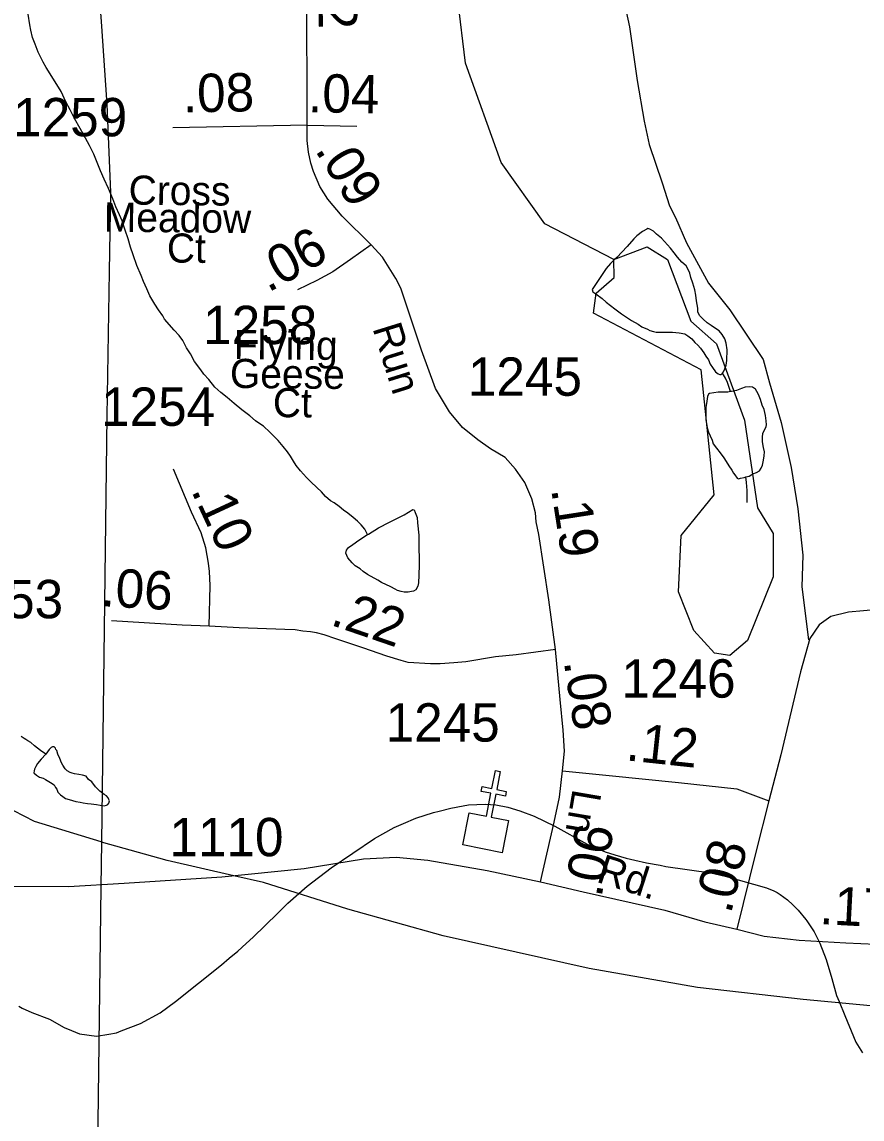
# Model space of a CAD drawing. Extents: x 2001466 to 2224147, y 644118 to 847247.
# Drawn here: x 2049070 to 2051807, y 671721 to 675296 of the extents above; entities that cross this region are included whole.
import ezdxf

# ---------------------------------------------------------------- set-up
doc = ezdxf.new("R2010")
doc.units = 0
for name, color, linetype in [('Exist Cultural Church CELL', 7, 'Continuous'), ('Exist Hydrographic Misc Water Feature', 7, 'Continuous'), ('Exist Railroad Mainline', 7, 'Continuous'), ('Exist Road Non-System Type 51', 7, 'Continuous'), ('Exist Road Secondary Mileage Hundredths English Label', 7, 'Continuous'), ('Exist Road Secondary Type 51 Attributed', 7, 'Continuous'), ('Exist Road Secondary Type 51 Label', 7, 'Continuous'), ('Exist Road Secondary Type 51 Number Label', 7, 'Continuous'), ('Exist Utilities Electrical Transmission Line', 7, 'Continuous')]:
    doc.layers.add(name, color=color, linetype=linetype)

msp = doc.modelspace()

# ---------------------------------------------------------------- linework, layer by layer
at = {"layer": 'Exist Cultural Church CELL'}
msp.add_lwpolyline([(2050527.3, 672718.6), (2050583.2, 672707.7), (2050597.9, 672782.4), (2050566.5, 672788.6), (2050569.6, 672804.2), (2050601, 672798.1), (2050612.6, 672857.1), (2050628.3, 672854), (2050616.7, 672795), (2050648.1, 672788.8), (2050645, 672773.1), (2050613.6, 672779.3), (2050598.9, 672704.6), (2050655.5, 672693.4), (2050634.9, 672588.9), (2050506.8, 672614.1)], close=True, dxfattribs=at)
at = {"layer": 'Exist Hydrographic Misc Water Feature'}
for p, q in [((2051314.6, 672522.9), (2051360.7, 672512.7)), ((2051624, 672371), (2051627.5, 672366.7)), ((2049059, 672088.3), (2049070.7, 672082.3)), ((2049353.3, 671997.8), (2049377.5, 672001.9)), ((2049353.3, 671997.8), (2049377.5, 672001.9)), ((2049377.5, 672001.9), (2049393, 672008))]:
    msp.add_line(p, q, dxfattribs=at)
for points in [[(2050998.6, 674522.6), (2050773.7, 674638.7), (2050631.6, 674838.5), (2050514.7, 675162.4), (2050489.7, 675369.6), (2050530.7, 675595.2), (2050521.7, 676061.2), (2050462.6, 676229.8), (2050137.6, 676495.6), (2049686.7, 676803.3), (2049477.7, 677027.3), (2049185.7, 677410.6), (2049156, 677508.8)], [(2050195.4, 673625.5), (2050187.4, 673643.3), (2050175.3, 673657.7), (2050163.2, 673669.3), (2050149.5, 673681.5), (2050131.4, 673695.2), (2050117.3, 673705.4), (2050103.1, 673717.3), (2050087.4, 673729.1), (2050075.1, 673735.4), (2050059.3, 673749.2), (2050045.3, 673765.1), (2050031, 673779.4), (2050011.1, 673797), (2049997.3, 673811.2), (2049977, 673833), (2049963.1, 673850.9), (2049954.9, 673865.1), (2049944.6, 673880.9), (2049935.2, 673894.9), (2049920.6, 673912.9), (2049904.9, 673932.7), (2049890.7, 673946.7), (2049877, 673958.9), (2049856.9, 673979), (2049844.6, 673986.9), (2049831, 673996.7), (2049812.4, 674012.9), (2049786.7, 674032.6), (2049760.9, 674052.7), (2049738.6, 674072.7), (2049718.3, 674088.4), (2049698.4, 674106.4), (2049678.5, 674130.5), (2049662.5, 674148.4), (2049652.4, 674162.4), (2049632.3, 674190.2), (2049618.6, 674214.3), (2049606.3, 674234.4), (2049594.4, 674258.5), (2049582.3, 674274.1), (2049566.1, 674292.3), (2049534.3, 674328), (2049528.4, 674338.3), (2049514.2, 674358.2), (2049502.3, 674376.3), (2049486.1, 674403.9), (2049476.3, 674426), (2049466.3, 674449.9), (2049458, 674469.8), (2049443.9, 674502), (2049432, 674537.8), (2049423.6, 674561.8), (2049416, 674589.7), (2049405.8, 674618.1), (2049395.9, 674648), (2049387.7, 674667.9), (2049375.4, 674693.6), (2049365.4, 674719.9), (2049351.4, 674753.7), (2049337.3, 674783.8), (2049325.4, 674811.5), (2049315.3, 674837.8), (2049303.4, 674865.6), (2049289.3, 674893.7), (2049277.2, 674917.4), (2049259.1, 674949.3), (2049241.1, 674981.3), (2049227, 675009.4), (2049213, 675035.4), (2049197, 675069.5), (2049172.6, 675109.3), (2049148.8, 675147.4), (2049138.6, 675165.2), (2049122.8, 675197.2), (2049112.7, 675223.4), (2049104.3, 675245), (2049098.6, 675269), (2049094.9, 675287), (2049090.4, 675321.4)], [(2051352.1, 674151.7), (2051356.2, 674155.6), (2051359.9, 674165.6), (2051364, 674177.5), (2051366.3, 674193.4), (2051368.1, 674227.6), (2051364.2, 674249.7), (2051359.7, 674263.7), (2051351.9, 674277.5), (2051341.9, 674289.6), (2051330.2, 674297.4), (2051316, 674307.3), (2051302.1, 674315.5), (2051290, 674327.5), (2051278.1, 674339.4), (2051271.9, 674351.3), (2051271.7, 674363.5), (2051267.6, 674387.2), (2051265.6, 674405.4), (2051261.9, 674423.4), (2051255.7, 674445.4), (2051249.8, 674463.4), (2051245.7, 674477.4), (2051239.5, 674491.2), (2051233.6, 674501.1), (2051219.9, 674513.3), (2051205.5, 674529.3), (2051195.5, 674543.4), (2051183.4, 674559), (2051163.7, 674581.1), (2051153.4, 674591.1), (2051137.4, 674604.9), (2051127.6, 674614.9), (2051115.3, 674620.8), (2051109.3, 674622.9), (2051105.6, 674621.1), (2051091.5, 674613), (2051073.4, 674598.8), (2051063.4, 674589), (2051041.9, 674564.7), (2051007.8, 674528.8), (2050999.6, 674520.7)], [(2050998.6, 674522.6), (2051107.5, 674563.1), (2051173.5, 674522.4), (2051249.6, 674320.7), (2051332.6, 674246.8), (2051424.5, 673998.9), (2051466.5, 673712.6), (2051517.6, 673629.6), (2051517.6, 673488.4), (2051434.5, 673280.2), (2051376.5, 673232.1), (2051326.5, 673239.7), (2051259.4, 673313.3), (2051209.6, 673439), (2051217.6, 673622.5), (2051325.5, 673754.8), (2051282.6, 674162.5), (2050932.6, 674346.8), (2050940.6, 674412.3), (2050999.6, 674463.6), (2050998.6, 674522.6)], [(2050999.6, 674520.7), (2050987.5, 674508.8), (2050973.8, 674492.6), (2050927.9, 674424.6), (2050929.5, 674416.6), (2050939.5, 674410.6), (2050960.1, 674394.9), (2050973.6, 674382.7), (2051001.9, 674361), (2051023.8, 674345.1), (2051055.8, 674322.8), (2051077.8, 674311), (2051090.1, 674303), (2051107.9, 674295.1), (2051116.1, 674291), (2051128.2, 674287.1), (2051136, 674285.1), (2051149.9, 674285), (2051170, 674285.2), (2051189.9, 674285.4), (2051211.7, 674283.4), (2051229.7, 674279.4), (2051239.7, 674273.4), (2051252.3, 674263.4), (2051262.1, 674251.4), (2051272.1, 674243.3), (2051280.3, 674233.2), (2051292, 674217.6), (2051298, 674207.4), (2051306.4, 674195.6), (2051311.9, 674181.4), (2051320.3, 674169.6), (2051330.2, 674155.5), (2051338.2, 674149.4), (2051344.3, 674147.7), (2051348, 674147.5), (2051352.1, 674151.7)], [(2051378.4, 674091.8), (2051368.3, 674121.7), (2051362.2, 674135.6), (2051352.1, 674151.7)], [(2051378.4, 674091.8), (2051370.4, 674089.8), (2051354.6, 674089.7), (2051338.4, 674089.3), (2051324.4, 674087.4), (2051310.5, 674085.5), (2051306.4, 674083.7), (2051304.1, 674075.5), (2051302.5, 674067.6), (2051300.4, 674053.3), (2051298.6, 674039.4), (2051298.2, 674009.4), (2051298.4, 673999.7), (2051300.4, 673987.6), (2051302.5, 673973.5), (2051306.4, 673959.5), (2051312.5, 673947.7), (2051318.3, 673933.4), (2051322.6, 673921.4), (2051332.6, 673907.7), (2051344.9, 673891.6), (2051356.6, 673875.6), (2051364.4, 673863.5), (2051372.8, 673849.7), (2051382.7, 673835.6), (2051388.8, 673825.8), (2051392.9, 673819.9), (2051400.5, 673809.8), (2051404.8, 673807.5), (2051410.8, 673809.9), (2051422.9, 673811.7), (2051428.8, 673813.6)], [(2051428.8, 673813.6), (2051438.9, 673815.7), (2051450.9, 673823.7), (2051463, 673827.9), (2051472.9, 673833.7), (2051479, 673841.7), (2051482.7, 673851.6), (2051486.6, 673867.7), (2051488.7, 673882), (2051488.9, 673895.8), (2051486.4, 673909.9), (2051482.7, 673927.9), (2051482.5, 673941.8), (2051484.4, 673955.7), (2051490.5, 673967.7), (2051494.4, 673977.6), (2051496.3, 673983.8), (2051494.4, 673995.9), (2051492.4, 674013.7), (2051488.5, 674033.7), (2051482.3, 674047.6), (2051476.4, 674066), (2051470.2, 674081.9), (2051464.1, 674091.8), (2051460.4, 674099.7), (2051450.3, 674105.6), (2051442.1, 674107.6), (2051426.5, 674105.6), (2051414.5, 674101.8), (2051398, 674095.7), (2051382.1, 674091.7), (2051378.4, 674091.8)], [(2051433.1, 673729.8), (2051432.7, 673747.7), (2051432.9, 673769.6), (2051430.9, 673795.8), (2051428.8, 673813.6)], [(2050195.4, 673625.5), (2050199.5, 673627.3), (2050231.3, 673647.6), (2050267.6, 673665.6), (2050315.4, 673689.6), (2050343.5, 673707.6), (2050347.4, 673705.8), (2050351.1, 673698), (2050357.4, 673681.6), (2050359, 673663.9), (2050363.4, 673623.9), (2050363.1, 673591.9), (2050363.1, 673571.6), (2050363.6, 673557.8), (2050363.8, 673516), (2050363.4, 673503.9), (2050363.4, 673493.7), (2050361.7, 673468), (2050359.7, 673457.8), (2050353.7, 673445.7), (2050345.7, 673441.6), (2050339.6, 673439.7), (2050327.7, 673437.9), (2050315.4, 673437.7), (2050305.5, 673439.6), (2050293.4, 673443.9), (2050285.6, 673447.5), (2050271.7, 673455.7), (2050241.8, 673469.6), (2050229.9, 673477.5), (2050195.4, 673495.7), (2050181.3, 673505.5), (2050171.6, 673513.5), (2050155.4, 673523.6), (2050145.6, 673533.2), (2050131.2, 673549.6), (2050125.5, 673565.5), (2050127.5, 673575.3), (2050133.5, 673583.3), (2050147.6, 673593.4), (2050167.3, 673607.4), (2050195.4, 673625.5)], [(2049147, 672909.6), (2049130.6, 672921.8), (2049120.9, 672929.7), (2049110.7, 672937.4), (2049098.8, 672947.7), (2049088.7, 672953.7), (2049082.6, 672957.5), (2049076.9, 672961.6), (2049066.8, 672967.6)], [(2049147, 672909.6), (2049132.6, 672893.5), (2049120.9, 672879.4), (2049115.2, 672869.8), (2049110.9, 672861.5), (2049109, 672855.7), (2049108.8, 672849.7), (2049116.8, 672841.6), (2049126.9, 672835.6), (2049139, 672831.7), (2049146.8, 672827.7), (2049163, 672817.9), (2049174.9, 672809.6), (2049179, 672801.7), (2049183.1, 672795.8), (2049187, 672785.9), (2049195, 672777.8), (2049203, 672771.7), (2049211.4, 672765.9), (2049223.1, 672761.8), (2049245.4, 672755.9), (2049259.1, 672753.8), (2049269.4, 672751.9), (2049283.1, 672749.8), (2049295, 672748), (2049313.1, 672746.1), (2049325, 672744.3), (2049337.1, 672742.1), (2049345.1, 672744.1), (2049349.2, 672746.3), (2049353.3, 672750.2), (2049354.9, 672758), (2049353.1, 672761.9), (2049351, 672767.9), (2049344.9, 672774.1), (2049337.1, 672778.1), (2049323.3, 672789.9), (2049317.2, 672796.2), (2049309, 672803.9), (2049297.3, 672819.9), (2049287, 672827.9), (2049279, 672838), (2049266.9, 672841.9), (2049254.8, 672843.7), (2049240.9, 672845.9), (2049233.1, 672847.9), (2049227.2, 672850), (2049216.9, 672856), (2049210.8, 672861.8), (2049203, 672873.9), (2049198.9, 672881.8), (2049193.1, 672895.7), (2049186.8, 672909.6), (2049182.9, 672922), (2049180.6, 672925.6), (2049178.8, 672929.9), (2049174.7, 672933.8), (2049168.7, 672933.8), (2049165, 672931.6), (2049158.9, 672925.6), (2049147, 672909.6)], [(2050429.4, 672724.8), (2050467.7, 672734.5), (2050507.7, 672741.5)], [(2050429.4, 672724.8), (2050467.7, 672734.5), (2050507.7, 672741.5)], [(2050507.7, 672741.5), (2050524.5, 672744.5), (2050579.5, 672747.5), (2050613.9, 672745)], [(2050507.7, 672741.5), (2050524.5, 672744.5), (2050579.5, 672747.5), (2050613.9, 672745)], [(2050613.9, 672745), (2050652.5, 672737.7), (2050692.5, 672725.4)], [(2050312.5, 672684.1), (2050353.3, 672701.5), (2050410.5, 672720), (2050429.4, 672724.8)], [(2050312.5, 672684.1), (2050353.3, 672701.5), (2050410.5, 672720), (2050429.4, 672724.8)], [(2050692.5, 672725.4), (2050738.6, 672707.6), (2050806.3, 672675.4), (2050911.5, 672616.9), (2050970.5, 672591.7), (2051001.7, 672582.1)], [(2050692.5, 672725.4), (2050738.6, 672707.6), (2050806.3, 672675.4), (2050911.5, 672616.9), (2050970.5, 672591.7), (2051001.7, 672582.1)], [(2050077.7, 672539.7), (2050218.6, 672635.5), (2050282.6, 672671.4), (2050312.5, 672684.1)], [(2050077.7, 672539.7), (2050218.6, 672635.5), (2050282.6, 672671.4), (2050312.5, 672684.1)], [(2051001.7, 672582.1), (2051038.4, 672570.8), (2051066.3, 672564.6)], [(2051001.7, 672582.1), (2051038.4, 672570.8), (2051066.3, 672564.6)], [(2051066.3, 672564.6), (2051104.4, 672555.8), (2051149.1, 672547.8)], [(2051066.3, 672564.6), (2051104.4, 672555.8), (2051149.1, 672547.8)], [(2049902.2, 672390.9), (2049936.4, 672424.4), (2049998.6, 672480.3), (2050077.7, 672539.7)], [(2049902.2, 672390.9), (2049936.4, 672424.4), (2049998.6, 672480.3), (2050077.7, 672539.7)], [(2051149.1, 672547.8), (2051167.6, 672544.4), (2051314.6, 672522.9)], [(2051149.1, 672547.8), (2051167.6, 672544.4), (2051314.6, 672522.9)], [(2051360.7, 672512.7), (2051495.4, 672474.4), (2051519.4, 672464.4)], [(2051360.7, 672512.7), (2051495.4, 672474.4), (2051519.4, 672464.4)], [(2051519.4, 672464.4), (2051530.5, 672459.7), (2051540.4, 672452.8)], [(2051519.4, 672464.4), (2051530.5, 672459.7), (2051540.4, 672452.8)], [(2051540.4, 672452.8), (2051564.5, 672435.7), (2051581.6, 672418.6)], [(2051540.4, 672452.8), (2051564.5, 672435.7), (2051581.6, 672418.6)], [(2051581.6, 672418.6), (2051598.6, 672401.7), (2051624, 672371)], [(2051581.6, 672418.6), (2051598.6, 672401.7), (2051624, 672371)], [(2049800.7, 672293.4), (2049823.2, 672313.8), (2049902.2, 672390.9)], [(2049800.7, 672293.4), (2049823.2, 672313.8), (2049902.2, 672390.9)], [(2051627.5, 672366.7), (2051651.5, 672330.6), (2051670.2, 672294.4)], [(2051627.5, 672366.7), (2051651.5, 672330.6), (2051670.2, 672294.4)], [(2049744.9, 672245), (2049772.8, 672268.3), (2049800.7, 672293.4)], [(2049744.9, 672245), (2049772.8, 672268.3), (2049800.7, 672293.4)], [(2051670.2, 672294.4), (2051690.5, 672240.4), (2051708.5, 672178.8)], [(2051670.2, 672294.4), (2051690.5, 672240.4), (2051708.5, 672178.8)], [(2049393, 672008), (2049456.4, 672032.8), (2049519.6, 672067.4), (2049570.4, 672104.3), (2049719.5, 672223.7), (2049744.9, 672245)], [(2049393, 672008), (2049456.4, 672032.8), (2049519.6, 672067.4), (2049570.4, 672104.3), (2049719.5, 672223.7), (2049744.9, 672245)], [(2051708.5, 672178.8), (2051724.5, 672124.1), (2051732.3, 672104.5)], [(2051708.5, 672178.8), (2051724.5, 672124.1), (2051732.3, 672104.5)], [(2051732.3, 672104.5), (2051750.7, 672058), (2051779.4, 671990)], [(2051732.3, 672104.5), (2051750.7, 672058), (2051779.4, 671990)], [(2049070.7, 672082.3), (2049102.3, 672068.3), (2049159.5, 672046.6)], [(2049070.7, 672082.3), (2049102.3, 672068.3), (2049159.5, 672046.6)], [(2049159.5, 672046.6), (2049207.5, 672019), (2049231.3, 672009.5)], [(2049159.5, 672046.6), (2049207.5, 672019), (2049231.3, 672009.5)], [(2049231.3, 672009.5), (2049257.3, 671998.9), (2049312.5, 671990.9), (2049353.3, 671997.8)], [(2049231.3, 672009.5), (2049257.3, 671998.9), (2049312.5, 671990.9), (2049353.3, 671997.8)], [(2051779.4, 671990), (2051787.2, 671971.4), (2051809.2, 671937.2)], [(2051779.4, 671990), (2051787.2, 671971.4), (2051809.2, 671937.2)]]:
    msp.add_lwpolyline(points, dxfattribs=at)
at = {"layer": 'Exist Railroad Mainline'}
for points in [[(2049760.1, 672513.6), (2049542.8, 672563.4), (2049328.5, 672623.6), (2049327.5, 672623.9), (2049110.7, 672690.4), (2048974.7, 672760.4), (2048832.7, 672856.3), (2048706.5, 672968.2), (2048582.5, 673134.4), (2048434.3, 673360.2), (2048242.3, 673654.1), (2048098.2, 673876.2), (2047956, 674070.1), (2047836, 674240.1), (2047705.8, 674398), (2047644.1, 674474.3)], [(2052327.8, 672061.8), (2052260.8, 672068.7), (2052080.7, 672064.5), (2051834.9, 672090.3), (2051614.9, 672110.2), (2051270.9, 672150), (2050917.7, 672212), (2050441.8, 672317.8), (2050132.1, 672404.7), (2049856.3, 672491.6), (2049760.1, 672513.6)]]:
    msp.add_lwpolyline(points, dxfattribs=at)
at = {"layer": 'Exist Road Non-System Type 51'}
msp.add_lwpolyline([(2050931.6, 676056.5), (2050948.5, 675902.1), (2050969.4, 675753.7), (2050990.7, 675619.3), (2051013.2, 675446.8), (2051049.8, 675280.1), (2051074.2, 675105.6), (2051097.5, 674973.1), (2051114, 674896.8), (2051155.4, 674771.9), (2051179.9, 674697.4), (2051199.2, 674659), (2051235.5, 674576.3), (2051306.4, 674444.4), (2051376.6, 674358), (2051484.6, 674195.9), (2051506.2, 674120.2), (2051544, 673990.6), (2051576.4, 673844.7), (2051598, 673709.7), (2051614.2, 673558.4), (2051611.5, 673455.7), (2051633.1, 673282.9)], dxfattribs=at)
at = {"layer": 'Exist Road Secondary Type 51 Attributed'}
for q in [(2049561.8, 674951.4), (2050160.9, 674956.3)]:
    msp.add_line((2049998.7, 674959.4), q, dxfattribs=at)
for points in [[(2049998.7, 674959.4), (2049998.7, 675103.2), (2049998.3, 675266.4), (2049998.1, 675343.9), (2049994.8, 675448.9), (2049986.6, 675562.2)], [(2050208.1, 674569.9), (2050113.4, 674663.2), (2050066.7, 674718.9), (2050040.8, 674760.4), (2050020, 674808.4), (2050010.9, 674835.9), (2050003.1, 674872.2), (2049999.2, 674910.2), (2049998.7, 674959.4)], [(2053348, 674854.3), (2053337.9, 674705.3), (2053322.1, 674483.5), (2053273, 674208.9), (2053241.4, 673918.4), (2053213.4, 673814.9), (2053181.7, 673744.1), (2053135.3, 673688.1), (2053067.7, 673645.9), (2052973.8, 673620.5), (2052884, 673607.8), (2052733.6, 673592), (2052560.5, 673552.9), (2052193.2, 673447.3), (2052009, 673402.9), (2051909.7, 673386), (2051763, 673373.3), (2051706, 673358.5), (2051668, 673331.1), (2051637.4, 673286.7), (2051606.8, 673177.9), (2051542.9, 672907.5), (2051504, 672757.5)], [(2050208.1, 674569.9), (2050140.6, 674521.9), (2050082.3, 674481.8), (2050030.4, 674453.3), (2049968.1, 674423.5)], [(2050808.8, 673250.9), (2050786.4, 673413.4), (2050753.6, 673625.8), (2050745.8, 673667.6), (2050743.4, 673696.1), (2050731.4, 673742.5), (2050708.4, 673795.6), (2050677.7, 673838.7), (2050644.1, 673876.7), (2050596.7, 673905.4), (2050555.4, 673934.3), (2050504.8, 673974.9), (2050463, 674025.7), (2050417.4, 674101.2), (2050372.2, 674226.3), (2050304, 674428.6), (2050288.5, 674459.7), (2050244.4, 674529.7), (2050208.1, 674569.9)], [(2049680.2, 673326.8), (2049683, 673459.7), (2049680.5, 673504.8), (2049678.1, 673532.8), (2049668.4, 673582.1), (2049653.7, 673630.8), (2049622.1, 673699), (2049563.6, 673839)], [(2049680.2, 673326.8), (2049592.1, 673330.6), (2049361.4, 673344)], [(2050808.8, 673250.9), (2050680, 673234.1), (2050613, 673226.8), (2050515.9, 673211.3), (2050476.9, 673207.6), (2050432.5, 673204), (2050400.8, 673204), (2050327.8, 673208.9), (2050305.8, 673214.9), (2050258.3, 673229.6), (2050180.4, 673256.3), (2050092.1, 673285.6), (2050054.3, 673299), (2050029.9, 673305.1), (2050010.4, 673308.7), (2049984.9, 673311.1), (2049960.5, 673314.8), (2049926.4, 673316), (2049777.3, 673322.1), (2049680.2, 673326.8)], [(2050831.5, 672856.1), (2050837.8, 672920), (2050833.4, 672988.4), (2050823.2, 673088.5), (2050808.8, 673250.9)], [(2050759.8, 672494.2), (2050804.2, 672688.8), (2050821.3, 672769.6), (2050831.5, 672856.1)], [(2050831.5, 672856.1), (2050983.6, 672840.7), (2051209.6, 672817.9), (2051398.7, 672797.2), (2051504, 672757.5)], [(2051504, 672757.5), (2051460.6, 672590.6), (2051398.8, 672339.2)], [(2048412.1, 672478.6), (2048539.3, 672480.7), (2048843.3, 672479.7), (2049221.7, 672478.6), (2049403.3, 672489.2), (2049721, 672510.3), (2049989.7, 672537.8), (2050182.8, 672568.4), (2050289.4, 672574.7), (2050391.8, 672564.2), (2050585.5, 672530.4), (2050759.8, 672494.2)], [(2050759.8, 672494.2), (2050899, 672461.7), (2051164.5, 672401.5), (2051295.4, 672363.5), (2051398.8, 672339.2)], [(2051398.8, 672339.2), (2051488.6, 672317), (2051602.6, 672304.3), (2051754, 672294.8), (2052047.5, 672282.1), (2052319.8, 672269.5)]]:
    msp.add_lwpolyline(points, dxfattribs=at)
at = {"layer": 'Exist Utilities Electrical Transmission Line'}
msp.add_line((2049328.5, 672623.6), (2049326.7, 672478), dxfattribs=at)
for points in [[(2049243.4, 676384.8), (2049327.9, 675297.4), (2049346, 675027.5), (2049358.2, 674741.4), (2049354.4, 674483.3), (2049346.6, 674011.1), (2049328.5, 672623.6)], [(2049326.7, 672478), (2049315.6, 671624.5), (2049847.4, 669402.6)]]:
    msp.add_lwpolyline(points, dxfattribs=at)

# ---------------------------------------------------------------- texts
at = {"layer": 'Exist Road Secondary Mileage Hundredths English Label'}
for s, rotation, p in [('.12', 270.8821, (2050033.7, 675504.2)), ('.08', 1.0472, (2049595, 675001.1)), ('.04', 358.9128, (2050001.1, 675002.4)), ('.09', 302.0234, (2050022.5, 674879)), ('.06', 28.7941, (2049871.6, 674413)), ('.10', 294.9149, (2049619.7, 673769.3)), ('.19', 278.7823, (2050793.8, 673773.7)), ('.06', 356.6749, (2049325.6, 673392.7)), ('.22', 341.0377, (2050071.1, 673332.6)), ('.08', 278.7503, (2050835, 673211.6)), ('.12', 353.8658, (2051035.2, 672890.3)), ('.06', 79.606, (2050957.9, 672440.4)), ('.08', 76.199, (2051379.6, 672386.6)), ('.17', 356.9989, (2051667.1, 672356.5))]:
    msp.add_text(s, height=125, rotation=rotation, dxfattribs=at).set_placement(p)
at = {"layer": 'Exist Road Secondary Type 51 Label'}
for s, rotation, p in [('Cross', 359.4227, (2049417, 674701)), ('Meadow', 359.4227, (2049336.1, 674613)), ('Ct', 359.4227, (2049541.6, 674512.3)), ('Run', 287.2727, (2050211.4, 674298.6)), ('Flying', 359.4227, (2049759.5, 674197.5)), ('Geese', 359.4227, (2049747.1, 674103.7)), ('Ct', 359.4227, (2049887.1, 674008.6)), ('Ln', 260.2647, (2050864.8, 672799.4)), ('Rd.', 342.1366, (2050937.9, 672495.1))]:
    msp.add_text(s, height=95, rotation=rotation, dxfattribs=at).set_placement(p)
at = {"layer": 'Exist Road Secondary Type 51 Number Label'}
for s, p in [('1259', (2049040.9, 674923.5)), ('1258', (2049660.1, 674246.4)), ('1245', (2050522.9, 674078)), ('1254', (2049327.5, 673980)), ('1253', (2048832.1, 673352.9)), ('1246', (2051023.3, 673094.2)), ('1245', (2050254.7, 672950.9)), ('1110', (2049550.2, 672577.4))]:
    msp.add_text(s, height=125, dxfattribs=at).set_placement(p)

doc.saveas('drawing.dxf')
